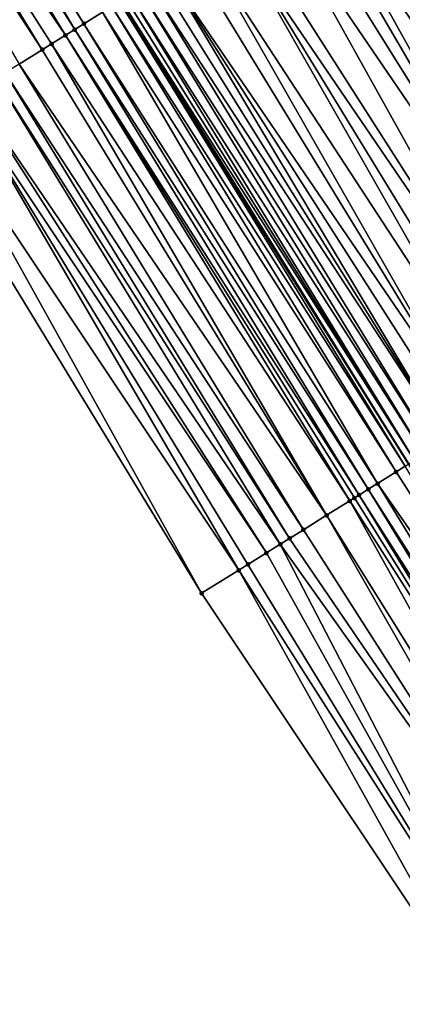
# Model space of a CAD drawing. Header units: feet. Extents: x 2004186 to 2014793, y 836912 to 864902.
# Tile 454 of 974: x 2009856 to 2009870, y 848911 to 848947. Entities that reach past the tile are written whole.
import ezdxf

# ---------------------------------------------------------------- set-up
doc = ezdxf.new("R2010")
doc.units = ezdxf.units.FT
doc.header["$LTSCALE"] = 100
doc.header["$MEASUREMENT"] = 0
for name, color, linetype, lineweight in [('EP_Travel Lane', 5, 'Continuous', 40), ('Road Shots', 4, 'Continuous', 200), ('Road X-Section', 30, 'Continuous', 13)]:
    doc.layers.add(name, color=color, linetype=linetype, lineweight=lineweight)
doc.layers.add('I-77 SB_MM21-27-Surface-Border', color=7, linetype='Continuous')
doc.layers.add('I-77 SB_MM21-27-Surface-TIN', color=7, linetype='Continuous')

msp = doc.modelspace()

# ---------------------------------------------------------------- linework, layer by layer
at = {"layer": 'EP_Travel Lane'}
msp.add_polyline3d([(2009922.732590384, 848845.9093054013, 427.7466532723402), (2009912.311521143, 848862.9794874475, 427.6353479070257), (2009901.890393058, 848880.049765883, 427.5545564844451), (2009891.469273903, 848897.1200296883, 427.4691715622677), (2009881.063165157, 848913.8753565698, 427.4190355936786), (2009870.463312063, 848930.8352990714, 427.3590392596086), (2009859.863490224, 848947.7951915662, 427.2796639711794), (2009849.263633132, 848964.755140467, 427.2221198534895), (2009838.720720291, 848981.3424521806, 427.1364189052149), (2009827.963152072, 848998.2030135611, 427.0771608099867), (2009817.205627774, 849015.0635061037, 426.9972308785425), (2009806.448035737, 849031.9241048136, 426.949170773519), (2009795.557487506, 849048.2402471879, 426.8732766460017), (2009784.392036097, 849064.8334639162, 426.7987282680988), (2009773.226573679, 849081.4266970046, 426.7300865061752), (2009762.061131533, 849098.0198999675, 426.6504041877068), (2009750.965655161, 849114.3226856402, 426.583410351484)], dxfattribs=at)
at = {"layer": 'I-77 SB_MM21-27-Surface-Border', "color": 3, "linetype": 'ByBlock', "lineweight": -2}
msp.add_polyline3d([(2009916.190808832, 848841.9269525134, 427.4272913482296), (2009906.306348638, 848859.323898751, 427.3652300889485), (2009894.37184794, 848875.4729130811, 427.2132154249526), (2009883.974851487, 848892.5579192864, 427.142303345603), (2009873.97081867, 848909.4472396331, 427.0527480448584), (2009862.872036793, 848926.0958827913, 427.0244709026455), (2009852.451987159, 848943.1679908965, 426.9473174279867), (2009842.031924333, 848960.2401201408, 426.8784663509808), (2009831.674598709, 848976.8038825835, 426.8050204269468), (2009821.351448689, 848993.9443379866, 426.7822035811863), (2009811.028325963, 849011.0847510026, 426.7466182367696), (2009801.041554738, 849028.441653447, 426.6923110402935), (2009791.258311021, 849045.3737114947, 426.6573367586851), (2009780.997530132, 849062.5701654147, 426.6372701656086), (2009770.903162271, 849079.8775549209, 426.6196813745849), (2009759.976796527, 849096.630165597, 426.552056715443), (2009748.890434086, 849112.9045776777, 426.4880582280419)], dxfattribs=at)
at = {"layer": 'I-77 SB_MM21-27-Surface-TIN', "color": 128, "linetype": 'ByBlock', "lineweight": -2}
for points in [[(2009847.969648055, 848963.9473344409, 427.1817197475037), (2009847.460686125, 848963.6295959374, 427.1644669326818), (2009858.220070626, 848946.7692703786, 427.2363812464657)], [(2009848.139304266, 848964.0532436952, 427.1860935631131), (2009847.969648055, 848963.9473344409, 427.1817197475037), (2009858.559370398, 848946.9811091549, 427.2529259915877)], [(2009847.969648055, 848963.9473344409, 427.1817197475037), (2009858.220070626, 848946.7692703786, 427.2363812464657), (2009858.559370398, 848946.9811091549, 427.2529259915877)], [(2009848.139304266, 848964.0532436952, 427.1860935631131), (2009858.559370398, 848946.9811091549, 427.2529259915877), (2009859.237984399, 848947.4047635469, 427.2771065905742)], [(2009847.460686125, 848963.6295959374, 427.1644669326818), (2009846.612437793, 848963.0999972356, 427.1224301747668), (2009857.880777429, 848946.5574210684, 427.2157845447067)], [(2009847.460686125, 848963.6295959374, 427.1644669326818), (2009857.880777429, 848946.5574210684, 427.2157845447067), (2009858.220070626, 848946.7692703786, 427.2363812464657)], [(2009846.612437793, 848963.0999972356, 427.1224301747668), (2009846.103489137, 848962.7822374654, 427.0969968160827), (2009857.032529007, 848946.027822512, 427.173801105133)], [(2009846.612437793, 848963.0999972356, 427.1224301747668), (2009857.371829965, 848946.2396593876, 427.1896147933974), (2009857.880777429, 848946.5574210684, 427.2157845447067)], [(2009846.612437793, 848963.0999972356, 427.1224301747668), (2009857.032529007, 848946.027822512, 427.173801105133), (2009857.371829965, 848946.2396593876, 427.1896147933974)], [(2009846.103489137, 848962.7822374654, 427.0969968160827), (2009856.184281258, 848945.4982228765, 427.1314025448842), (2009857.032529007, 848946.027822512, 427.173801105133)], [(2009870.265278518, 848954.2894412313, 427.7830596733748), (2009869.756302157, 848953.971725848, 427.7746987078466), (2009880.685352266, 848937.2172944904, 427.845297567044)], [(2009869.58663837, 848953.8658287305, 427.7749928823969), (2009869.416979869, 848953.7599231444, 427.7720295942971), (2009880.006732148, 848936.7936498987, 427.8248888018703)], [(2009869.756302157, 848953.971725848, 427.7746987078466), (2009869.58663837, 848953.8658287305, 427.7749928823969), (2009880.346047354, 848937.0054639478, 427.8319209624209)], [(2009869.58663837, 848953.8658287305, 427.7749928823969), (2009880.006732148, 848936.7936498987, 427.8248888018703), (2009880.346047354, 848937.0054639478, 427.8319209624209)], [(2009869.756302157, 848953.971725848, 427.7746987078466), (2009880.346047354, 848937.0054639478, 427.8319209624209), (2009880.685352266, 848937.2172944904, 427.845297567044)], [(2009869.077678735, 848953.5480865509, 427.7563244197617), (2009868.90803537, 848953.4421567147, 427.7440331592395), (2009879.667431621, 848936.5818123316, 427.8088101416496)], [(2009869.247325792, 848953.6540104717, 427.7663403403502), (2009869.077678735, 848953.5480865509, 427.7563244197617), (2009879.667431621, 848936.5818123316, 427.8088101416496)], [(2009869.416979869, 848953.7599231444, 427.7720295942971), (2009869.247325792, 848953.6540104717, 427.7663403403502), (2009880.006732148, 848936.7936498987, 427.8248888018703)], [(2009869.247325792, 848953.6540104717, 427.7663403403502), (2009879.667431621, 848936.5818123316, 427.8088101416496), (2009880.006732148, 848936.7936498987, 427.8248888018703)], [(2009868.568741, 848953.2303092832, 427.7241591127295), (2009867.890138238, 848952.8066368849, 427.6930522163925), (2009878.819180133, 848936.0522186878, 427.7687190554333)], [(2009868.90803537, 848953.4421567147, 427.7440331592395), (2009868.568741, 848953.2303092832, 427.7241591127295), (2009879.667431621, 848936.5818123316, 427.8088101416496)], [(2009868.568741, 848953.2303092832, 427.7241591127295), (2009878.819180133, 848936.0522186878, 427.7687190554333), (2009879.667431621, 848936.5818123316, 427.8088101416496)], [(2009867.890138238, 848952.8066368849, 427.6930522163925), (2009867.041896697, 848952.2770273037, 427.6468280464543), (2009878.310233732, 848935.7344553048, 427.741896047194)], [(2009867.890138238, 848952.8066368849, 427.6930522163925), (2009878.310233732, 848935.7344553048, 427.741896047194), (2009878.819180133, 848936.0522186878, 427.7687190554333)], [(2009866.70260748, 848952.0651716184, 427.6237789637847), (2009866.193667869, 848951.7473973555, 427.5927695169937), (2009876.7833987, 848934.7811584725, 427.6588563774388)], [(2009867.041896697, 848952.2770273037, 427.6468280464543), (2009866.70260748, 848952.0651716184, 427.6237789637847), (2009876.7833987, 848934.7811584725, 427.6588563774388)], [(2009867.041896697, 848952.2770273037, 427.6468280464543), (2009876.7833987, 848934.7811584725, 427.6588563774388), (2009878.310233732, 848935.7344553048, 427.741896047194)], [(2009866.193667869, 848951.7473973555, 427.5927695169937), (2009865.51506723, 848951.323721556, 427.5603543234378), (2009876.7833987, 848934.7811584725, 427.6588563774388)], [(2009865.51506723, 848951.323721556, 427.5603543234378), (2009864.497158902, 848950.6882196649, 427.5162736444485), (2009875.256546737, 848933.8278887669, 427.5862512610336)], [(2009865.51506723, 848951.323721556, 427.5603543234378), (2009875.256546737, 848933.8278887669, 427.5862512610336), (2009876.7833987, 848934.7811584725, 427.6588563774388)], [(2009864.497158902, 848950.6882196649, 427.5162736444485), (2009863.988211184, 848950.3704583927, 427.4902610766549), (2009875.256546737, 848933.8278887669, 427.5862512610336)], [(2009863.988211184, 848950.3704583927, 427.4902610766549), (2009862.970309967, 848949.7349451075, 427.4417975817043), (2009873.899347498, 848932.9805339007, 427.5201682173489)], [(2009863.988211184, 848950.3704583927, 427.4902610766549), (2009874.408301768, 848933.298284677, 427.5421419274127), (2009875.256546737, 848933.8278887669, 427.5862512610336)], [(2009863.988211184, 848950.3704583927, 427.4902610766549), (2009873.899347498, 848932.9805339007, 427.5201682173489), (2009874.408301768, 848933.298284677, 427.5421419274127)], [(2009862.970309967, 848949.7349451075, 427.4417975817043), (2009862.461367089, 848949.4171760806, 427.412802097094), (2009872.881455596, 848932.3450056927, 427.4659676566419)], [(2009862.970309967, 848949.7349451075, 427.4417975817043), (2009872.881455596, 848932.3450056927, 427.4659676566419), (2009873.899347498, 848932.9805339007, 427.5201682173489)], [(2009862.461367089, 848949.4171760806, 427.412802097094), (2009861.613124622, 848948.8875679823, 427.3671483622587), (2009872.881455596, 848932.3450056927, 427.4659676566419)], [(2009861.613124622, 848948.8875679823, 427.3671483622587), (2009861.27381923, 848948.6757382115, 427.3540676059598), (2009871.863531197, 848931.7095295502, 427.4317944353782)], [(2009861.613124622, 848948.8875679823, 427.3671483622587), (2009872.372500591, 848932.0272560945, 427.4444471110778), (2009872.881455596, 848932.3450056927, 427.4659676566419)], [(2009861.613124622, 848948.8875679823, 427.3671483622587), (2009871.863531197, 848931.7095295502, 427.4317944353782), (2009872.372500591, 848932.0272560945, 427.4444471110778)], [(2009860.934518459, 848948.4639010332, 427.3381375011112), (2009860.59522336, 848948.2520547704, 427.3187130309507), (2009871.354581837, 848931.3917709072, 427.4067948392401)], [(2009861.27381923, 848948.6757382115, 427.3540676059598), (2009860.934518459, 848948.4639010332, 427.3381375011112), (2009871.863531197, 848931.7095295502, 427.4317944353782)], [(2009860.934518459, 848948.4639010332, 427.3381375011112), (2009871.354581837, 848931.3917709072, 427.4067948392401), (2009871.863531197, 848931.7095295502, 427.4317944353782)], [(2009860.255938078, 848948.0401927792, 427.2932384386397), (2009860.086291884, 848947.9342674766, 427.282690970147), (2009870.675998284, 848930.9680677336, 427.3638520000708)], [(2009860.59522336, 848948.2520547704, 427.3187130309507), (2009860.255938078, 848948.0401927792, 427.2932384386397), (2009871.015290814, 848931.1799181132, 427.3848590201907)], [(2009860.255938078, 848948.0401927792, 427.2932384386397), (2009870.675998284, 848930.9680677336, 427.3638520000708), (2009871.015290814, 848931.1799181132, 427.3848590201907)], [(2009860.59522336, 848948.2520547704, 427.3187130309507), (2009871.015290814, 848931.1799181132, 427.3848590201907), (2009871.354581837, 848931.3917709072, 427.4067948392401)], [(2009859.577298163, 848947.6165799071, 427.2850288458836), (2009870.336684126, 848930.7562520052, 427.3561738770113), (2009859.863490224, 848947.7951915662, 427.2796639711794)], [(2009859.916635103, 848947.828359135, 427.2786677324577), (2009859.863490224, 848947.7951915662, 427.2796639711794), (2009870.463312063, 848930.8352990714, 427.3590392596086)], [(2009870.336684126, 848930.7562520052, 427.3561738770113), (2009870.463312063, 848930.8352990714, 427.3590392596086), (2009859.863490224, 848947.7951915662, 427.2796639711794)], [(2009860.086291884, 848947.9342674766, 427.282690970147), (2009859.916635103, 848947.828359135, 427.2786677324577), (2009870.675998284, 848930.9680677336, 427.3638520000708)], [(2009859.916635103, 848947.828359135, 427.2786677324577), (2009870.463312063, 848930.8352990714, 427.3590392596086), (2009870.675998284, 848930.9680677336, 427.3638520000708)], [(2009859.237984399, 848947.4047635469, 427.2771065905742), (2009858.559370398, 848946.9811091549, 427.2529259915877), (2009869.318727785, 848930.1208270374, 427.341685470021)], [(2009859.577298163, 848947.6165799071, 427.2850288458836), (2009859.237984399, 848947.4047635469, 427.2771065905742), (2009869.997364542, 848930.5444449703, 427.3518396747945)], [(2009859.237984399, 848947.4047635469, 427.2771065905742), (2009869.318727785, 848930.1208270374, 427.341685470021), (2009869.997364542, 848930.5444449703, 427.3518396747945)], [(2009859.577298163, 848947.6165799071, 427.2850288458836), (2009869.997364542, 848930.5444449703, 427.3518396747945), (2009870.336684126, 848930.7562520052, 427.3561738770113)], [(2009858.559370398, 848946.9811091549, 427.2529259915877), (2009858.220070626, 848946.7692703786, 427.2363812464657), (2009868.979420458, 848929.9090003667, 427.3297982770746)], [(2009858.559370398, 848946.9811091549, 427.2529259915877), (2009868.979420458, 848929.9090003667, 427.3297982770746), (2009869.318727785, 848930.1208270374, 427.341685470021)], [(2009858.220070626, 848946.7692703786, 427.2363812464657), (2009857.880777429, 848946.5574210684, 427.2157845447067), (2009868.640127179, 848929.6971511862, 427.3092524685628)], [(2009858.220070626, 848946.7692703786, 427.2363812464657), (2009868.640127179, 848929.6971511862, 427.3092524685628), (2009868.979420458, 848929.9090003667, 427.3297982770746)], [(2009857.371829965, 848946.2396593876, 427.1896147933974), (2009857.032529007, 848946.027822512, 427.173801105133), (2009867.452555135, 848928.9557520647, 427.265426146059)], [(2009857.880777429, 848946.5574210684, 427.2157845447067), (2009857.371829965, 848946.2396593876, 427.1896147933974), (2009868.30082042, 848929.4853236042, 427.297014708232)], [(2009857.371829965, 848946.2396593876, 427.1896147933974), (2009867.452555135, 848928.9557520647, 427.265426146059), (2009868.30082042, 848929.4853236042, 427.297014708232)], [(2009857.880777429, 848946.5574210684, 427.2157845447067), (2009868.470476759, 848929.5912326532, 427.301309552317), (2009868.640127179, 848929.6971511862, 427.3092524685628)], [(2009857.880777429, 848946.5574210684, 427.2157845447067), (2009868.30082042, 848929.4853236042, 427.297014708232), (2009868.470476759, 848929.5912326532, 427.301309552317)], [(2009857.032529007, 848946.027822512, 427.173801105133), (2009856.184281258, 848945.4982228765, 427.1314025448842), (2009867.452555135, 848928.9557520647, 427.265426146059)], [(2009855.675332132, 848945.1804638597, 427.1062576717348), (2009855.33603909, 848944.9686143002, 427.0855650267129), (2009866.095356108, 848928.10839686, 427.199212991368)], [(2009856.184281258, 848945.4982228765, 427.1314025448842), (2009855.675332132, 848945.1804638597, 427.1062576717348), (2009866.604300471, 848928.4261635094, 427.2272923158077)], [(2009855.675332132, 848945.1804638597, 427.1062576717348), (2009866.095356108, 848928.10839686, 427.199212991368), (2009866.604300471, 848928.4261635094, 427.2272923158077)], [(2009856.184281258, 848945.4982228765, 427.1314025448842), (2009866.604300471, 848928.4261635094, 427.2272923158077), (2009867.452555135, 848928.9557520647, 427.265426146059)], [(2009855.33603909, 848944.9686143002, 427.0855650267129), (2009854.4877852, 848944.4390245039, 427.0469513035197), (2009865.756056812, 848927.8965573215, 427.1823760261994)], [(2009855.33603909, 848944.9686143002, 427.0855650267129), (2009865.756056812, 848927.8965573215, 427.1823760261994), (2009866.095356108, 848928.10839686, 427.199212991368)], [(2009854.4877852, 848944.4390245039, 427.0469513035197), (2009854.148490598, 848944.2271774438, 427.0272201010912), (2009865.247103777, 848927.578804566, 427.1596410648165)], [(2009854.4877852, 848944.4390245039, 427.0469513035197), (2009865.247103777, 848927.578804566, 427.1596410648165), (2009865.756056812, 848927.8965573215, 427.1823760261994)], [(2009854.148490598, 848944.2271774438, 427.0272201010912), (2009853.130592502, 848943.5916591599, 426.9768337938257), (2009864.22921111, 848926.9432775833, 427.1059118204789)], [(2009854.148490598, 848944.2271774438, 427.0272201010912), (2009864.568506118, 848927.1551239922, 427.1253914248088), (2009865.247103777, 848927.578804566, 427.1596410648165)], [(2009854.148490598, 848944.2271774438, 427.0272201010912), (2009864.22921111, 848926.9432775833, 427.1059118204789), (2009864.568506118, 848927.1551239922, 427.1253914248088)], [(2009853.130592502, 848943.5916591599, 426.9768337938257), (2009852.451987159, 848943.1679908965, 426.9473174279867), (2009862.872036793, 848926.0958827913, 427.0244709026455)], [(2009853.130592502, 848943.5916591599, 426.9768337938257), (2009862.872036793, 848926.0958827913, 427.0244709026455), (2009864.22921111, 848926.9432775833, 427.1059118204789)], [(2009870.336684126, 848930.7562520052, 427.3561738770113), (2009869.997364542, 848930.5444449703, 427.3518396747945), (2009880.756776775, 848913.6840749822, 427.4066580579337)], [(2009869.997364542, 848930.5444449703, 427.3518396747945), (2009869.318727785, 848930.1208270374, 427.341685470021), (2009880.756776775, 848913.6840749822, 427.4066580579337)], [(2009869.318727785, 848930.1208270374, 427.341685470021), (2009868.979420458, 848929.9090003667, 427.3297982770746), (2009879.738874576, 848913.048563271, 427.3587995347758)], [(2009869.318727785, 848930.1208270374, 427.341685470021), (2009879.738874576, 848913.048563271, 427.3587995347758), (2009880.756776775, 848913.6840749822, 427.4066580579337)], [(2009868.640127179, 848929.6971511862, 427.3092524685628), (2009868.470476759, 848929.5912326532, 427.301309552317), (2009879.060248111, 848912.6249288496, 427.3423004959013)], [(2009868.979420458, 848929.9090003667, 427.3297982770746), (2009868.640127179, 848929.6971511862, 427.3092524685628), (2009879.399559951, 848912.8367482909, 427.3514079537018)], [(2009868.640127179, 848929.6971511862, 427.3092524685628), (2009879.060248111, 848912.6249288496, 427.3423004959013), (2009879.399559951, 848912.8367482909, 427.3514079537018)], [(2009868.979420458, 848929.9090003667, 427.3297982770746), (2009879.399559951, 848912.8367482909, 427.3514079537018), (2009879.738874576, 848913.048563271, 427.3587995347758)], [(2009868.30082042, 848929.4853236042, 427.297014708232), (2009867.452555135, 848928.9557520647, 427.265426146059), (2009878.042349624, 848911.9894111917, 427.2921544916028)], [(2009868.470476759, 848929.5912326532, 427.301309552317), (2009868.30082042, 848929.4853236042, 427.297014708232), (2009879.060248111, 848912.6249288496, 427.3423004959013)], [(2009868.30082042, 848929.4853236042, 427.297014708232), (2009878.042349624, 848911.9894111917, 427.2921544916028), (2009879.060248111, 848912.6249288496, 427.3423004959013)], [(2009867.452555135, 848928.9557520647, 427.265426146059), (2009866.604300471, 848928.4261635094, 427.2272923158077), (2009877.363756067, 848911.5657240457, 427.2553744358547)], [(2009867.452555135, 848928.9557520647, 427.265426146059), (2009877.363756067, 848911.5657240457, 427.2553744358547), (2009878.042349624, 848911.9894111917, 427.2921544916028)], [(2009866.604300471, 848928.4261635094, 427.2272923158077), (2009866.095356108, 848928.10839686, 427.199212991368), (2009877.363756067, 848911.5657240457, 427.2553744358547)], [(2009865.756056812, 848927.8965573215, 427.1823760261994), (2009865.247103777, 848927.578804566, 427.1596410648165), (2009874.988709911, 848910.0827689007, 427.1073598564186)], [(2009866.095356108, 848928.10839686, 427.199212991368), (2009865.756056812, 848927.8965573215, 427.1823760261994), (2009877.363756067, 848911.5657240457, 427.2553744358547)], [(2009865.756056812, 848927.8965573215, 427.1823760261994), (2009874.988709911, 848910.0827689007, 427.1073598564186), (2009877.363756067, 848911.5657240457, 427.2553744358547)], [(2009865.247103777, 848927.578804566, 427.1596410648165), (2009864.568506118, 848927.1551239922, 427.1253914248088), (2009874.988709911, 848910.0827689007, 427.1073598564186)], [(2009864.568506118, 848927.1551239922, 427.1253914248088), (2009864.22921111, 848926.9432775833, 427.1059118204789), (2009874.988709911, 848910.0827689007, 427.1073598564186)], [(2009864.22921111, 848926.9432775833, 427.1059118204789), (2009862.872036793, 848926.0958827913, 427.0244709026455), (2009873.97081867, 848909.4472396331, 427.0527480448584)], [(2009864.22921111, 848926.9432775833, 427.1059118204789), (2009873.97081867, 848909.4472396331, 427.0527480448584), (2009874.988709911, 848910.0827689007, 427.1073598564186)]]:
    msp.add_3dface(points, dxfattribs=at)
at = {"layer": 'Road Shots', "lineweight": 100}
for p in [(2009858.559370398, 848946.9811091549, 427.2529259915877), (2009858.220070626, 848946.7692703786, 427.2363812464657), (2009857.371829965, 848946.2396593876, 427.1896147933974), (2009857.880777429, 848946.5574210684, 427.2157845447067), (2009857.032529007, 848946.027822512, 427.173801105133), (2009869.997364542, 848930.5444449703, 427.3518396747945), (2009869.318727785, 848930.1208270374, 427.341685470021), (2009868.640127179, 848929.6971511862, 427.3092524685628), (2009868.979420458, 848929.9090003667, 427.3297982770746), (2009868.30082042, 848929.4853236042, 427.297014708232), (2009868.470476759, 848929.5912326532, 427.301309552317), (2009867.452555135, 848928.9557520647, 427.265426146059), (2009866.604300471, 848928.4261635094, 427.2272923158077), (2009865.756056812, 848927.8965573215, 427.1823760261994), (2009866.095356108, 848928.10839686, 427.199212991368), (2009865.247103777, 848927.578804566, 427.1596410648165), (2009864.568506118, 848927.1551239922, 427.1253914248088), (2009864.22921111, 848926.9432775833, 427.1059118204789), (2009862.872036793, 848926.0958827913, 427.0244709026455)]:
    msp.add_point(p, dxfattribs=at)
at = {"layer": 'Road X-Section', "extrusion": (0.5294869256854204, -0.8483125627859, 0.003064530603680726), "elevation": 344022.7497791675, "flags": 128}
msp.add_lwpolyline([(2154497.509309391, -627.3238733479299), (2154498.30930939, -627.2943568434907), (2154499.509309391, -627.2439702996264), (2154499.90930939, -627.2242390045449), (2154500.90930939, -627.1856251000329), (2154501.30930939, -627.164932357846), (2154501.90930939, -627.1397873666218), (2154502.90930939, -627.0973886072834), (2154503.30930939, -627.0815748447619), (2154503.90930939, -627.0554049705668), (2154504.30930939, -627.0348081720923), (2154504.70930939, -627.0182633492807), (2154505.509309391, -626.9940826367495), (2154505.90930939, -626.9861603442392), (2154506.30930939, -626.9925214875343), (2154506.509309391, -626.9884982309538), (2154506.70930939, -626.9779507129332), (2154507.10930939, -626.9524760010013), (2154507.50930939, -626.933051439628), (2154507.90930939, -626.9171212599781), (2154508.30930939, -626.9040404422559), (2154509.30930939, -626.8583864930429), (2154509.90930939, -626.8293908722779), (2154511.10930939, -626.7809271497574), (2154511.70930939, -626.7549144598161), (2154512.90930939, -626.7108335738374), (2154513.70930939, -626.6784182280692), (2154514.309309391, -626.6474086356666), (2154514.70930939, -626.6243594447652), (2154515.709309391, -626.578135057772), (2154516.50930939, -626.5470280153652), (2154516.90930939, -626.5271538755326), (2154517.109309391, -626.5148625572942), (2154517.309309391, -626.5048465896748), (2154517.509309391, -626.4991573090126), (2154517.70930939, -626.4961940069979), (2154517.90930939, -626.4964881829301), (2154518.509309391, -626.4881271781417), (2154518.90930939, -626.4656413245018), (2154519.10930939, -626.4526118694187), (2154519.30930939, -626.4418226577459), (2154519.90930939, -626.416755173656), (2154520.30930939, -626.4037882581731), (2154520.70930939, -626.3926897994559), (2154522.10930939, -626.3439829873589), (2154522.70930939, -626.3231126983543), (2154523.70930939, -626.2831125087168), (2154524.30930939, -626.2591308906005), (2154525.10930939, -626.231577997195), (2154525.709309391, -626.211849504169), (2154526.90930939, -626.1679352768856), (2154528.10930939, -626.1143210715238), (2154528.50930939, -626.0932592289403), (2154529.30930939, -626.0589276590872), (2154529.70930939, -626.0459798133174), (2154530.10930939, -626.0355620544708), (2154530.30930939, -626.0274602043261), (2154530.509309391, -626.0150199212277), (2154530.70930939, -626.0053837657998), (2154530.90930939, -626.0037956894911), (2154531.70930939, -625.9791177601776), (2154532.50930939, -625.9466123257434), (2154534.30930939, -625.868157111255), (2154535.10930939, -625.8326257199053), (2154536.70930939, -625.7694781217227), (2154537.30930939, -625.7453887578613), (2154538.10930939, -625.7185281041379), (2154538.90930939, -625.6892064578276), (2154540.509309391, -625.6244249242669), (2154540.90930939, -625.6123278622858), (2154541.90930939, -625.590393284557), (2154542.10930939, -625.5875041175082), (2154542.30930939, -625.5869463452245), (2154542.50930939, -625.5769340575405), (2154542.70930939, -625.5539118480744), (2154542.90930939, -625.5347192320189), (2154543.109309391, -625.5253066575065), (2154543.30930939, -625.5185152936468), (2154543.509309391, -625.5189836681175), (2154543.70930939, -625.5146923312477), (2154544.30930939, -625.4943345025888), (2154544.509309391, -625.4861307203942), (2154544.709309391, -625.4756795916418), (2154544.90930939, -625.4588998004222), (2154545.10930939, -625.4468088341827), (2154546.90930939, -625.3859219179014), (2154548.30930939, -625.3356823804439), (2154549.70930939, -625.2900387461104), (2154550.70930939, -625.2565922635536), (2154551.30930939, -625.2355711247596), (2154551.90930939, -625.2202306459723)], dxfattribs=at)
at = {"layer": 'Road X-Section', "extrusion": (0.5294869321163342, -0.8483125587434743, 0.003064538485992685), "elevation": 344042.7661397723, "flags": 128}
msp.add_lwpolyline([(2154497.306696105, -627.3107724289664), (2154498.906696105, -627.229331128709), (2154499.306696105, -627.2098514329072), (2154500.106696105, -627.175601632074), (2154500.706696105, -627.1528665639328), (2154501.106696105, -627.1360295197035), (2154501.706696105, -627.1079500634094), (2154502.706696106, -627.0698160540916), (2154503.706696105, -627.0382273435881), (2154503.906696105, -627.0339324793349), (2154504.106696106, -627.0259895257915), (2154504.506696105, -627.0054436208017), (2154504.906696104, -626.9935563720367), (2154505.706696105, -626.983402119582), (2154506.106696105, -626.979067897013), (2154506.506696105, -626.9713897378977), (2154506.906696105, -626.9503826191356), (2154507.306696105, -626.9284466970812), (2154507.906696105, -626.9034469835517), (2154508.506696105, -626.8907942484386), (2154509.106696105, -626.869273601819), (2154510.306696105, -626.8150727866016), (2154510.906696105, -626.7930989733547), (2154511.906696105, -626.7489894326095), (2154513.706696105, -626.6763839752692), (2154515.506696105, -626.5933439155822), (2154516.106696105, -626.5665207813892), (2154517.106696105, -626.526429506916), (2154517.506696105, -626.5103507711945), (2154517.906696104, -626.5033185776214), (2154518.306696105, -626.4899419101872), (2154518.506696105, -626.4822100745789), (2154518.906696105, -626.4608369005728), (2154519.306696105, -626.4352424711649), (2154519.706696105, -626.4183942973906), (2154521.106696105, -626.3735944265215), (2154523.106696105, -626.2984704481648), (2154523.706696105, -626.277193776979), (2154524.706696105, -626.2399900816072), (2154525.506696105, -626.2127412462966), (2154526.906696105, -626.1568908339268), (2154527.506696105, -626.1354979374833), (2154528.706696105, -626.0791366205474), (2154529.306696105, -626.0556238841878), (2154530.106696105, -626.0330994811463), (2154530.306696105, -626.0259042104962), (2154530.706696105, -626.003988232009), (2154530.906696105, -625.9971143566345), (2154531.106696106, -625.9923219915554), (2154532.106696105, -625.9552883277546), (2154532.906696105, -625.9216401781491), (2154533.906696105, -625.8820230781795), (2154534.706696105, -625.8466867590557), (2154535.506696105, -625.8162398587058), (2154536.106696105, -625.7917358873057), (2154537.306696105, -625.744025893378), (2154538.306696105, -625.7100018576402), (2154539.106696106, -625.6762388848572), (2154540.706696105, -625.6182998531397), (2154541.106696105, -625.6068910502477), (2154542.106696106, -625.5873338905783), (2154542.306696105, -625.5875757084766), (2154542.506696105, -625.5805016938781), (2154542.906696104, -625.5465757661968), (2154543.106696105, -625.5375717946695), (2154543.306696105, -625.5309647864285), (2154543.706696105, -625.5267966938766), (2154544.106696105, -625.516031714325), (2154544.506696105, -625.5001368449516), (2154544.706696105, -625.490232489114), (2154544.906696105, -625.4747998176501), (2154545.106696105, -625.4615462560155), (2154546.506696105, -625.4175265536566), (2154547.506696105, -625.381872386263), (2154548.506696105, -625.3453839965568), (2154550.306696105, -625.283612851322), (2154550.906696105, -625.2626833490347), (2154551.306696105, -625.2490508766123), (2154551.706696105, -625.2367778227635)], dxfattribs=at)

doc.saveas('drawing.dxf')
